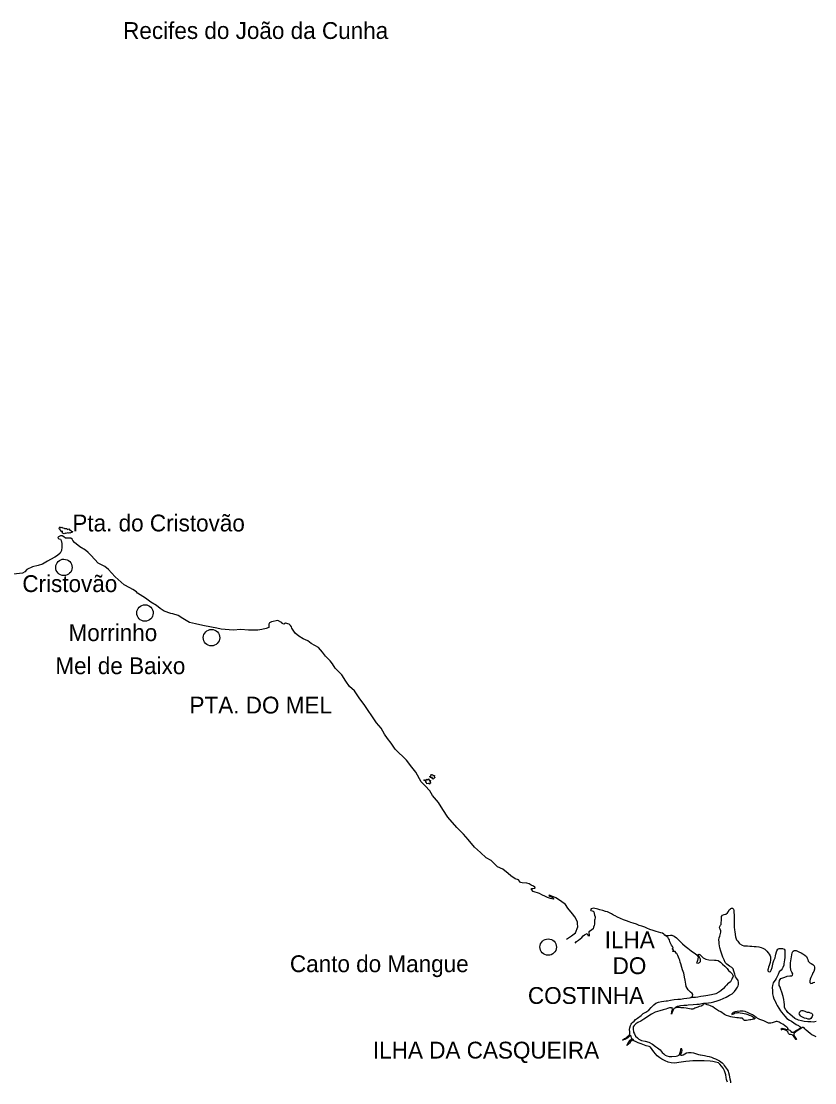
# Model space of a CAD drawing. Extents: x 662444 to 1640468, y 7452018 to 9606170.
# Drawn here: x 1392360 to 1424797, y 9428491 to 9471882 of the extents above; entities that cross this region are included whole.
import ezdxf

# ---------------------------------------------------------------- set-up
doc = ezdxf.new("R2010")
doc.units = 0
for name, color, linetype in [('Level 1', 7, 'Continuous'), ('Level 2', 7, 'Continuous'), ('Level 3', 7, 'Continuous')]:
    doc.layers.add(name, color=color, linetype=linetype)

msp = doc.modelspace()

# ---------------------------------------------------------------- linework, layer by layer
at = {"layer": 'Level 1'}
for points in [[(1394034, 9451188), (1394060, 9451172), (1394114, 9451156), (1394130, 9451143), (1394217, 9451143), (1394253, 9451110), (1394299, 9451127), (1394340, 9451076), (1394358, 9451086), (1394368, 9451086), (1394414, 9451037), (1394450, 9451030), (1394445, 9450978), (1394403, 9450989), (1394365, 9450958), (1394342, 9450968), (1394296, 9450955), (1394254, 9450970), (1394196, 9450940), (1394175, 9450958), (1394111, 9450935), (1394049, 9450951), (1394041, 9451036), (1393995, 9451015), (1394000, 9451031), (1393964, 9451077), (1393908, 9451134), (1393921, 9451193), (1393953, 9451219), (1393968, 9451177), (1394022, 9451203), (1394034, 9451188)], [(1405083, 9445609), (1404982, 9445740), (1404797, 9445923), (1404677, 9446087), (1404506, 9446282), (1404359, 9446367), (1404208, 9446447), (1404074, 9446551), (1403890, 9446635), (1403708, 9446752), (1403560, 9446865), (1403427, 9447067), (1403402, 9447123), (1403368, 9447180), (1403309, 9447239), (1403165, 9447275), (1403088, 9447233), (1403026, 9447258), (1403011, 9447302), (1402998, 9447307), (1402849, 9447387), (1402587, 9447329), (1402512, 9447296), (1402479, 9447235), (1402478, 9447165), (1402475, 9447106), (1402373, 9447065), (1402190, 9447015), (1402027, 9446997), (1401840, 9446995), (1401646, 9446998), (1401341, 9447017), (1401025, 9446990), (1400528, 9447031), (1400359, 9447070), (1399853, 9447164), (1399660, 9447208), (1399482, 9447248), (1399237, 9447310), (1398970, 9447470), (1398772, 9447589), (1398561, 9447665), (1398474, 9447675), (1398200, 9447774), (1398037, 9447872), (1397892, 9448001), (1397659, 9448136), (1397433, 9448296), (1397220, 9448435), (1397108, 9448507), (1397069, 9448562), (1396918, 9448649), (1396795, 9448727), (1396572, 9448843), (1396198, 9449171), (1396050, 9449335), (1395924, 9449472), (1395775, 9449599), (1395511, 9449728), (1395363, 9449880), (1395204, 9450064), (1395099, 9450164), (1394992, 9450259), (1394758, 9450398), (1394535, 9450569), (1394469, 9450662), (1394442, 9450714), (1394385, 9450755), (1394264, 9450755), (1394167, 9450758), (1394102, 9450802), (1394040, 9450848), (1393968, 9450849), (1393881, 9450813), (1393860, 9450774), (1393871, 9450746), (1393899, 9450726), (1393968, 9450707), (1393993, 9450663), (1394022, 9450532), (1394020, 9450388), (1394001, 9450250), (1393948, 9450145), (1393839, 9450044), (1393730, 9449973), (1393552, 9449876), (1393440, 9449813), (1393228, 9449692), (1393056, 9449636), (1392821, 9449576), (1392589, 9449478), (1392504, 9449376), (1392406, 9449325), (1392048, 9449282)], [(1414650, 9434359), (1414857, 9434501), (1415022, 9434618), (1415106, 9434872), (1415096, 9435000), (1415096, 9435075), (1414994, 9435271), (1414895, 9435393), (1414698, 9435624), (1414601, 9435784), (1414409, 9435932), (1414207, 9436051), (1414117, 9436090), (1413945, 9436162), (1413931, 9436141), (1413970, 9436124), (1414022, 9436105), (1414063, 9436079), (1414135, 9436012), (1414105, 9435999), (1413998, 9436023), (1413870, 9436063), (1413785, 9436108), (1413642, 9436176), (1413539, 9436223), (1413287, 9436309), (1413216, 9436396), (1413218, 9436437), (1413278, 9436438), (1413365, 9436450), (1413352, 9436488), (1413296, 9436527), (1413199, 9436572), (1413116, 9436621), (1413024, 9436649), (1412831, 9436670), (1412774, 9436671), (1412731, 9436735), (1412685, 9436781), (1412555, 9436825), (1412373, 9436955), (1412270, 9437048), (1412052, 9437226), (1411834, 9437322), (1411571, 9437575), (1411370, 9437689), (1411138, 9437906), (1410890, 9438125), (1410634, 9438435), (1410432, 9438654), (1410161, 9438930), (1409797, 9439343), (1409591, 9439662), (1409417, 9439943), (1409167, 9440229), (1409059, 9440425), (1408865, 9440624), (1408704, 9440799), (1408484, 9441190), (1408321, 9441394), (1408102, 9441673), (1407648, 9442130), (1407478, 9442376), (1407337, 9442567), (1407215, 9442740), (1407071, 9442980), (1406880, 9443209), (1406693, 9443490), (1406548, 9443714), (1406399, 9443915), (1406172, 9444220), (1405981, 9444508), (1405784, 9444691), (1405628, 9444908), (1405464, 9445160), (1405191, 9445441), (1405083, 9445609)], [(1409167, 9440975), (1409119, 9440970), (1409073, 9440967), (1409057, 9441016), (1409086, 9441022), (1409109, 9441049), (1409132, 9441096), (1409171, 9441093), (1409184, 9441060), (1409210, 9441057), (1409253, 9441056), (1409237, 9441005), (1409278, 9440971), (1409242, 9440946), (1409229, 9440931), (1409198, 9440907), (1409160, 9440931), (1409167, 9440975)], [(1408856, 9440868), (1408917, 9440867), (1408933, 9440906), (1408987, 9440876), (1409019, 9440909), (1409041, 9440849), (1409085, 9440846), (1409069, 9440769), (1409097, 9440757), (1409045, 9440728), (1409051, 9440693), (1409004, 9440726), (1408938, 9440705), (1408925, 9440760), (1408866, 9440775), (1408910, 9440814), (1408823, 9440855), (1408856, 9440868)], [(1419677, 9431969), (1419732, 9431978), (1419803, 9432024), (1419811, 9432098), (1419790, 9432137), (1419722, 9432196), (1419678, 9432241), (1419621, 9432291), (1419576, 9432360), (1419542, 9432431), (1419532, 9432520), (1419500, 9432688), (1419477, 9432806), (1419458, 9432907), (1419440, 9432969), (1419394, 9433103), (1419358, 9433198), (1419316, 9433358), (1419290, 9433423), (1419279, 9433506), (1419256, 9433561), (1419203, 9433696), (1419152, 9433773), (1419136, 9433793), (1419094, 9433851), (1419055, 9433862), (1419017, 9433852), (1418992, 9433853), (1418990, 9433884), (1419010, 9433889), (1419025, 9433901), (1419018, 9433922), (1418995, 9433941), (1418977, 9433958), (1418981, 9433981), (1419012, 9433994), (1419005, 9434013), (1418978, 9434057), (1418942, 9434118), (1418898, 9434191), (1418878, 9434255), (1418856, 9434335), (1418823, 9434394), (1418789, 9434447), (1418729, 9434490), (1418675, 9434530), (1418630, 9434563), (1418571, 9434602), (1418503, 9434624), (1418416, 9434647), (1418315, 9434681), (1418191, 9434712), (1418051, 9434755), (1417936, 9434806), (1417844, 9434845), (1417727, 9434892), (1417622, 9434925), (1417509, 9434970), (1417380, 9435015), (1417282, 9435047), (1417212, 9435074), (1417108, 9435111), (1416983, 9435158), (1416851, 9435208), (1416732, 9435264), (1416639, 9435314), (1416571, 9435347), (1416489, 9435394), (1416410, 9435439), (1416324, 9435473), (1416243, 9435497), (1416131, 9435530), (1416018, 9435564), (1415936, 9435584), (1415876, 9435603), (1415803, 9435615), (1415747, 9435628), (1415658, 9435603), (1415628, 9435566), (1415649, 9435533), (1415695, 9435520), (1415733, 9435502), (1415764, 9435473), (1415786, 9435415), (1415797, 9435340), (1415814, 9435269), (1415815, 9435228), (1415805, 9435179), (1415790, 9435135), (1415791, 9435098), (1415789, 9435061), (1415792, 9435017), (1415790, 9434975), (1415773, 9434918), (1415749, 9434857), (1415735, 9434787), (1415632, 9434699), (1415558, 9434662), (1415557, 9434624), (1415572, 9434538), (1415576, 9434487)], [(1419073, 9431545), (1419085, 9431552), (1419134, 9431596), (1419190, 9431623), (1419315, 9431653), (1419450, 9431659), (1419565, 9431660), (1419622, 9431672), (1419832, 9431686), (1419975, 9431698), (1420073, 9431711), (1420186, 9431725), (1420249, 9431742), (1420299, 9431746), (1420371, 9431746), (1420448, 9431753), (1420558, 9431766), (1420673, 9431798), (1420802, 9431846), (1420936, 9431879), (1421054, 9431936), (1421180, 9431990), (1421316, 9432071), (1421365, 9432104), (1421420, 9432132), (1421514, 9432228), (1421587, 9432323), (1421638, 9432398), (1421661, 9432450), (1421677, 9432503), (1421686, 9432592), (1421664, 9432671), (1421596, 9432761), (1421554, 9432827), (1421524, 9432933), (1421492, 9433054), (1421461, 9433143), (1421408, 9433198), (1421310, 9433258), (1421206, 9433333), (1421137, 9433406), (1421098, 9433514), (1421040, 9433629), (1420994, 9433742), (1420954, 9433872), (1420918, 9434002), (1420891, 9434168), (1420887, 9434242), (1420878, 9434334), (1420885, 9434414), (1420911, 9434485), (1420960, 9434641), (1420956, 9434695), (1420925, 9434767), (1420910, 9434794), (1420908, 9434853), (1420945, 9434935), (1420966, 9434964), (1420972, 9435047), (1420978, 9435126), (1420982, 9435183), (1420980, 9435236), (1420989, 9435283), (1421020, 9435336), (1421089, 9435365), (1421157, 9435383), (1421225, 9435433), (1421271, 9435489), (1421302, 9435554), (1421339, 9435594), (1421365, 9435617), (1421392, 9435628), (1421433, 9435629), (1421471, 9435591), (1421487, 9435530), (1421493, 9435454), (1421497, 9435361), (1421497, 9435263), (1421500, 9435129), (1421505, 9434979), (1421509, 9434851), (1421517, 9434738), (1421525, 9434660), (1421563, 9434457), (1421602, 9434330), (1421656, 9434274), (1421702, 9434202), (1421732, 9434177), (1421828, 9434112), (1421902, 9434091), (1421959, 9434089), (1422052, 9434085), (1422143, 9434076), (1422218, 9434069), (1422314, 9434058), (1422398, 9434057), (1422510, 9434041), (1422605, 9434021), (1422668, 9433989), (1422757, 9433953), (1422839, 9433876)], [(1415008, 9434204), (1415058, 9434266), (1415138, 9434322), (1415274, 9434435), (1415328, 9434497), (1415389, 9434534), (1415470, 9434579), (1415491, 9434591), (1415513, 9434570), (1415532, 9434497), (1415539, 9434485)], [(1418630, 9434563), (1418646, 9434533), (1418713, 9434528), (1418806, 9434512), (1418902, 9434527), (1418956, 9434527), (1419045, 9434482), (1419144, 9434417), (1419277, 9434275), (1419387, 9434170), (1419496, 9434076), (1419611, 9433993), (1419746, 9433890), (1419918, 9433757), (1419970, 9433714), (1420004, 9433674), (1420028, 9433633), (1420022, 9433563), (1419998, 9433491), (1419972, 9433411), (1419968, 9433390), (1420031, 9433385), (1420089, 9433405), (1420124, 9433447), (1420131, 9433539), (1420102, 9433600), (1420074, 9433644), (1420055, 9433681), (1420042, 9433732), (1420054, 9433744), (1420095, 9433733), (1420162, 9433663), (1420240, 9433598), (1420339, 9433543), (1420461, 9433516), (1420700, 9433509), (1420766, 9433509), (1420842, 9433488), (1420941, 9433423), (1421027, 9433346), (1421117, 9433256), (1421211, 9433156), (1421267, 9433086), (1421345, 9433021), (1421381, 9432983), (1421416, 9432939), (1421445, 9432896), (1421455, 9432849), (1421445, 9432807), (1421421, 9432771), (1421409, 9432725), (1421374, 9432674), (1421359, 9432618), (1421300, 9432570), (1421263, 9432557), (1421189, 9432480), (1421129, 9432420), (1421064, 9432342), (1420964, 9432254), (1420873, 9432199), (1420748, 9432132), (1420576, 9432086), (1420343, 9432039), (1420253, 9432030), (1420136, 9432011), (1420021, 9431989), (1419919, 9431978), (1419805, 9431973), (1419732, 9431978)], [(1422839, 9433876), (1422891, 9433807), (1422934, 9433749), (1422979, 9433677), (1422986, 9433634), (1422989, 9433516), (1422971, 9433404), (1422927, 9433281), (1422907, 9433212), (1422886, 9433146), (1422879, 9433109), (1422877, 9433069), (1422901, 9433036), (1422931, 9433030), (1422982, 9433042), (1423008, 9433099), (1423051, 9433206), (1423083, 9433336), (1423103, 9433405), (1423130, 9433488), (1423176, 9433594), (1423191, 9433685), (1423208, 9433750), (1423235, 9433838), (1423248, 9433886), (1423291, 9433951), (1423346, 9433982), (1423378, 9433982), (1423434, 9433974), (1423481, 9433979), (1423546, 9433955), (1423569, 9433914), (1423570, 9433824), (1423571, 9433731), (1423568, 9433614), (1423557, 9433512), (1423546, 9433438), (1423539, 9433358), (1423530, 9433297), (1423488, 9433200), (1423463, 9433144), (1423420, 9433097), (1423348, 9433020), (1423297, 9432912), (1423257, 9432834), (1423216, 9432750), (1423173, 9432681), (1423122, 9432621), (1423095, 9432571), (1423066, 9432463), (1423060, 9432384), (1423064, 9432267), (1423075, 9432121), (1423096, 9432021), (1423129, 9431923), (1423172, 9431830), (1423188, 9431797), (1423219, 9431735), (1423266, 9431653), (1423327, 9431538), (1423394, 9431438), (1423436, 9431374), (1423505, 9431289), (1423580, 9431207), (1423661, 9431122), (1423763, 9431052), (1423850, 9431009), (1423946, 9430938), (1424038, 9430874), (1424131, 9430828), (1424177, 9430796), (1424207, 9430775), (1424219, 9430757), (1424205, 9430704), (1424129, 9430672), (1424056, 9430630), (1423999, 9430587), (1423943, 9430547), (1423939, 9430540), (1423863, 9430547), (1423833, 9430583), (1423786, 9430628), (1423753, 9430641), (1423722, 9430651), (1423676, 9430670)], [(1424852, 9430989), (1424745, 9430975), (1424640, 9430977), (1424516, 9430981), (1424368, 9430994), (1424261, 9431023), (1424137, 9431054), (1423985, 9431124), (1423877, 9431208), (1423794, 9431283), (1423696, 9431368), (1423638, 9431450), (1423605, 9431493), (1423566, 9431588), (1423554, 9431685), (1423551, 9431792), (1423538, 9431894), (1423501, 9432024), (1423445, 9432193), (1423416, 9432301), (1423382, 9432395), (1423346, 9432473), (1423339, 9432570), (1423357, 9432671), (1423415, 9432748), (1423494, 9432787), (1423572, 9432808), (1423674, 9432842), (1423772, 9432862), (1423857, 9432869), (1423884, 9432889), (1423894, 9432940), (1423860, 9433011), (1423823, 9433093), (1423809, 9433245), (1423808, 9433326), (1423811, 9433396), (1423817, 9433482), (1423830, 9433559), (1423840, 9433635), (1423858, 9433720), (1423877, 9433798), (1423900, 9433854), (1423910, 9433871), (1423953, 9433896), (1424035, 9433892), (1424149, 9433842), (1424240, 9433797), (1424313, 9433761), (1424392, 9433710), (1424456, 9433646), (1424489, 9433591), (1424514, 9433527), (1424527, 9433465), (1424539, 9433442), (1424602, 9433397), (1424653, 9433360), (1424713, 9433328), (1424776, 9433272), (1424789, 9433214), (1424783, 9433137), (1424755, 9433043), (1424722, 9432984), (1424685, 9432909), (1424657, 9432855), (1424632, 9432796), (1424608, 9432722), (1424601, 9432659), (1424598, 9432595), (1424640, 9432549), (1424694, 9432559), (1424734, 9432591), (1424803, 9432597)], [(1416942, 9430234), (1417024, 9430299), (1417093, 9430333), (1417147, 9430382), (1417196, 9430421), (1417228, 9430456), (1417239, 9430487), (1417241, 9430518), (1417235, 9430580), (1417224, 9430666), (1417235, 9430738), (1417266, 9430827), (1417287, 9430884), (1417325, 9430931), (1417362, 9430974), (1417409, 9431011), (1417472, 9431073), (1417548, 9431127), (1417694, 9431240), (1417788, 9431320), (1417889, 9431378), (1418010, 9431459), (1418108, 9431564), (1418219, 9431682), (1418300, 9431747), (1418414, 9431786), (1418528, 9431812), (1418634, 9431826), (1418720, 9431836), (1418777, 9431844), (1418897, 9431865), (1419056, 9431889), (1419199, 9431906), (1419307, 9431915), (1419439, 9431934), (1419565, 9431955), (1419677, 9431969)], [(1418947, 9431297), (1418957, 9431409), (1418975, 9431492), (1418974, 9431557), (1418960, 9431566), (1418938, 9431560), (1418900, 9431556), (1418857, 9431551), (1418784, 9431533), (1418710, 9431505), (1418602, 9431479), (1418459, 9431438), (1418371, 9431404), (1418278, 9431375), (1418121, 9431300), (1418013, 9431226), (1417922, 9431165), (1417815, 9431092), (1417686, 9431006), (1417568, 9430960), (1417486, 9430897), (1417411, 9430836), (1417380, 9430784), (1417373, 9430693), (1417393, 9430562), (1417429, 9430491), (1417475, 9430397), (1417546, 9430323), (1417603, 9430269), (1417711, 9430224), (1417864, 9430192), (1418020, 9430148), (1418159, 9430074), (1418285, 9429980), (1418374, 9429923), (1418475, 9429838), (1418554, 9429730), (1418627, 9429668), (1418684, 9429614), (1418749, 9429592), (1418839, 9429569), (1418949, 9429565), (1419125, 9429579), (1419191, 9429594), (1419252, 9429623), (1419285, 9429689), (1419311, 9429776), (1419338, 9429899)], [(1422899, 9430933), (1422877, 9430939), (1422803, 9430977), (1422718, 9431018), (1422627, 9431050), (1422553, 9431081), (1422501, 9431106), (1422403, 9431163), (1422328, 9431217), (1422246, 9431266), (1422154, 9431306), (1422071, 9431345), (1421957, 9431398), (1421871, 9431418), (1421747, 9431419), (1421631, 9431402), (1421541, 9431386), (1421466, 9431365), (1421406, 9431306), (1421401, 9431290), (1421409, 9431287), (1421473, 9431312), (1421547, 9431352), (1421572, 9431361), (1421591, 9431351), (1421624, 9431351), (1421657, 9431357), (1421698, 9431367), (1421748, 9431353), (1421841, 9431340), (1421916, 9431328), (1421982, 9431312), (1422066, 9431283), (1422115, 9431261), (1422209, 9431224), (1422247, 9431200), (1422290, 9431171), (1422351, 9431135), (1422351, 9431111), (1422337, 9431103), (1422316, 9431092), (1422264, 9431091), (1422237, 9431077), (1422179, 9431069), (1422136, 9431062), (1422009, 9431037), (1421941, 9431037), (1421923, 9431038), (1421911, 9431048), (1421878, 9431067), (1421867, 9431080), (1421855, 9431112), (1421829, 9431133), (1421811, 9431133), (1421771, 9431137), (1421739, 9431138), (1421681, 9431147), (1421605, 9431150), (1421527, 9431159), (1421439, 9431167), (1421367, 9431180), (1421278, 9431207), (1421192, 9431244), (1421103, 9431282), (1420952, 9431390), (1420856, 9431436), (1420780, 9431492), (1420700, 9431543), (1420632, 9431593), (1420535, 9431641), (1420464, 9431668), (1420395, 9431681), (1420346, 9431699), (1420289, 9431720), (1420261, 9431720), (1420246, 9431707), (1420228, 9431675), (1420221, 9431661), (1420187, 9431642), (1420149, 9431626), (1420068, 9431603), (1420011, 9431587), (1419938, 9431556), (1419895, 9431534), (1419854, 9431511), (1419812, 9431498), (1419746, 9431499), (1419673, 9431511), (1419615, 9431523), (1419541, 9431535), (1419451, 9431548), (1419337, 9431559), (1419291, 9431564), (1419206, 9431568), (1419116, 9431560), (1419073, 9431545), (1419036, 9431524), (1419030, 9431520), (1419018, 9431501), (1418980, 9431404), (1418947, 9431297)], [(1424668, 9431156), (1424640, 9431120), (1424598, 9431095), (1424526, 9431091), (1424455, 9431112), (1424373, 9431138), (1424298, 9431173), (1424246, 9431194), (1424213, 9431225), (1424180, 9431264), (1424161, 9431296), (1424167, 9431346), (1424189, 9431387), (1424221, 9431427), (1424262, 9431443), (1424311, 9431441), (1424348, 9431430), (1424397, 9431413), (1424447, 9431397), (1424485, 9431378), (1424520, 9431374), (1424557, 9431371), (1424606, 9431356), (1424658, 9431337), (1424691, 9431312), (1424700, 9431285), (1424700, 9431246), (1424691, 9431196), (1424668, 9431156)], [(1423404, 9430689), (1423425, 9430701), (1423464, 9430718), (1423512, 9430715), (1423568, 9430694), (1423622, 9430674), (1423676, 9430670), (1423711, 9430706), (1423695, 9430727), (1423667, 9430748), (1423649, 9430766), (1423614, 9430789), (1423560, 9430830), (1423493, 9430884), (1423429, 9430914), (1423339, 9430970), (1423265, 9430995), (1423222, 9430995), (1423137, 9430963), (1423049, 9430936), (1422998, 9430930), (1422932, 9430927), (1422922, 9430928), (1422899, 9430933)], [(1424854, 9430368), (1424767, 9430410), (1424676, 9430455), (1424610, 9430510), (1424524, 9430578), (1424451, 9430646), (1424392, 9430696), (1424361, 9430735), (1424339, 9430756), (1424291, 9430751), (1424258, 9430727), (1424187, 9430681), (1424076, 9430612), (1424008, 9430564), (1423951, 9430513), (1423940, 9430481), (1423943, 9430451), (1423954, 9430411), (1423972, 9430380), (1423991, 9430341), (1424030, 9430288), (1424049, 9430256), (1424021, 9430261), (1423991, 9430285), (1423978, 9430314), (1423961, 9430339), (1423921, 9430407), (1423915, 9430425), (1423906, 9430429), (1423869, 9430447), (1423807, 9430463), (1423762, 9430471), (1423728, 9430510), (1423714, 9430537), (1423703, 9430564), (1423650, 9430621), (1423594, 9430647), (1423549, 9430654), (1423486, 9430670), (1423439, 9430657), (1423408, 9430640)], [(1417119, 9430009), (1417203, 9430159), (1417256, 9430237), (1417313, 9430291), (1417311, 9430320), (1417290, 9430395), (1417259, 9430419), (1417242, 9430409), (1417219, 9430391), (1417195, 9430364), (1417160, 9430334), (1417116, 9430302), (1417030, 9430265), (1416942, 9430234)], [(1421228, 9428517), (1421205, 9428581), (1421190, 9428631), (1421175, 9428711), (1421158, 9428820), (1421129, 9428896), (1421102, 9428980), (1421052, 9429095), (1420987, 9429176), (1420918, 9429247), (1420856, 9429301), (1420741, 9429340), (1420627, 9429364), (1420525, 9429381), (1420276, 9429383), (1420173, 9429385), (1420003, 9429386), (1419816, 9429386), (1419673, 9429381), (1419524, 9429361), (1419247, 9429325), (1419083, 9429299), (1418931, 9429302), (1418801, 9429339), (1418678, 9429386), (1418547, 9429459), (1418466, 9429516), (1418360, 9429598), (1418288, 9429668), (1418217, 9429762), (1418084, 9429945), (1418021, 9429975), (1417899, 9430005), (1417702, 9430087), (1417573, 9430130), (1417468, 9430174), (1417419, 9430194), (1417418, 9430194), (1417411, 9430206), (1417364, 9430275), (1417351, 9430273), (1417331, 9430242), (1417305, 9430210), (1417267, 9430181), (1417224, 9430109), (1417186, 9430063), (1417119, 9430009)], [(1419338, 9429899), (1419357, 9429819), (1419351, 9429739), (1419341, 9429703), (1419313, 9429653), (1419312, 9429631), (1419319, 9429618), (1419351, 9429619), (1419378, 9429622), (1419418, 9429638), (1419556, 9429709), (1419641, 9429733), (1419742, 9429731), (1419839, 9429711), (1420038, 9429652), (1420115, 9429638), (1420130, 9429635), (1420290, 9429607), (1420402, 9429584), (1420486, 9429560), (1420570, 9429536), (1420662, 9429500), (1420733, 9429465), (1420827, 9429425), (1420896, 9429394), (1420954, 9429347), (1421016, 9429301), (1421060, 9429249), (1421097, 9429197), (1421213, 9429038), (1421255, 9428972), (1421277, 9428908), (1421303, 9428809), (1421310, 9428720), (1421320, 9428649), (1421348, 9428561), (1421349, 9428491)]]:
    msp.add_lwpolyline(points, dxfattribs=at)
at = {"layer": 'Level 2'}
for centre in [(1394104, 9449558), (1397417, 9447692), (1400138, 9446685), (1413900, 9434038)]:
    msp.add_ellipse(centre, major_axis=(336, -3), ratio=0.999998, dxfattribs=at)

# ---------------------------------------------------------------- texts
at = {"layer": 'Level 3'}
for s, height, p in [('Recifes do João da Cunha', 687.61, (1396525, 9471158)), ('Pta. do Cristovão', 687.35, (1394450, 9451028)), ('Cristovão', 687.3, (1392405, 9448550)), ('Morrinho', 687.3, (1394292, 9446546)), ('Mel de Baixo', 687.26, (1393755, 9445194)), ('PTA. DO MEL', 687.32, (1399239, 9443586)), ('ILHA', 687.5, (1416212, 9433989)), ('Canto do Mangue', 687.32, (1403343, 9433013)), ('DO', 687.5, (1416534, 9432933)), ('COSTINHA', 687.4, (1413072, 9431715)), ('ILHA DA CASQUEIRA', 687.33, (1406738, 9429482))]:
    msp.add_text(s, height=height, dxfattribs=at).set_placement(p)

doc.saveas('drawing.dxf')
